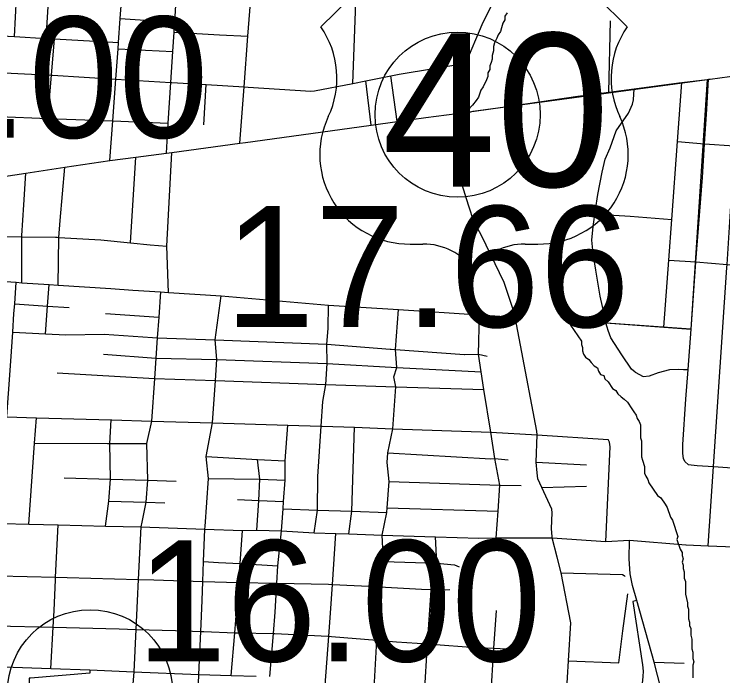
# Model space of a CAD drawing. Extents: x 1729596 to 1934326, y 644115 to 911751.
# Drawn here: x 1838166 to 1844605, y 712004 to 718016 of the extents above; entities that cross this region are included whole.
import ezdxf

# ---------------------------------------------------------------- set-up
doc = ezdxf.new("R2010")
doc.units = 0
for name, color, linetype in [('Default', 7, 'Continuous'), ('GM_X_City_Street', 7, 'Continuous'), ('GM_X_Corporation', 7, 'Continuous'), ('GM_X_Interchange_Ramps', 7, 'Continuous'), ('GM_X_US_Route', 7, 'Continuous'), ('GM_X_US_Shield', 7, 'Continuous')]:
    doc.layers.add(name, color=color, linetype=linetype)

msp = doc.modelspace()

# ---------------------------------------------------------------- linework, layer by layer
at = {"layer": 'Default'}
for centre in [(1842194.5, 717102.7), (1838855.2, 711854.9)]:
    msp.add_circle(centre, 750, dxfattribs=at)
at = {"layer": 'GM_X_City_Street'}
for points in [[(1840215.6, 716843.8), (1840254.8, 717354.1), (1840290, 717814.4), (1840325.2, 718273.5), (1840339.3, 718458.2), (1840375.1, 718624), (1840368.4, 718922.3), (1840386.9, 719216.6), (1840393.4, 719329.1), (1840409.5, 719607.5), (1840418.4, 719761), (1840437.3, 720058.9), (1840447, 720213.2), (1840511.7, 720693.4)], [(1839034.8, 716685.9), (1839061.3, 717045.2), (1839089.4, 717425.6), (1839109.7, 717701.6), (1839114, 717759.7), (1839129.9, 717975.2), (1839153.1, 718289.5), (1839156.3, 718333.5), (1839183.1, 718695.7), (1839199.1, 718913.4), (1839208.4, 719039.6), (1839241.3, 719220.3), (1839235.9, 719411.2), (1839272, 719680), (1839293.7, 720008.8), (1839301.4, 720128.3), (1839313.9, 720303), (1839324.4, 720468.8)], [(1838167.7, 717811.8), (1838195.1, 718343.3)], [(1838455.3, 717796), (1838488.4, 718326.9), (1838488.6, 718328.5)], [(1839589.9, 717395.9), (1839607.9, 717677.2), (1839619, 717851.1), (1839624.9, 717943.6), (1839634.7, 718097.2), (1839652.8, 718308)], [(1841241.8, 717386.7), (1841272.6, 718205.7)], [(1839129.9, 717975.2), (1839624.9, 717943.6)], [(1843569.6, 717306.7), (1843585.7, 717956.1)], [(1837199.9, 717865.2), (1837668.3, 717839.3), (1837868, 717828.4), (1838052.2, 717818.2), (1838167.7, 717811.8), (1838455.3, 717796), (1838533.3, 717791.7), (1839114, 717759.7)], [(1839619, 717851.1), (1840031.9, 717828.5), (1840031.9, 717828.5)], [(1838472.9, 717069.1), (1838505.6, 717461.1), (1838533.3, 717791.7)], [(1840031.9, 717828.5), (1840290, 717814.4)], [(1839109.7, 717701.6), (1839607.9, 717677.2)], [(1840293, 717351.8), (1840860.5, 717316.8), (1840894.5, 717318.5), (1841241.8, 717386.7), (1841361, 717410.1), (1841588.1, 717454.7), (1841664.3, 717469.7), (1842269.1, 717569.9)], [(1837147.6, 717375.3), (1837174.1, 717379.2), (1837543.1, 717433.6), (1837845.2, 717478.2), (1837848.9, 717478.7), (1837899, 717488.3), (1837963.1, 717491.7), (1838042.1, 717485.5), (1838079, 717482.7), (1838505.6, 717461.1), (1838515, 717460.6), (1839089.4, 717425.6), (1839589.9, 717395.1), (1839598.8, 717394.6), (1839910.1, 717375.4), (1840254.8, 717354.1), (1840292.7, 717351.8), (1840293, 717351.8)], [(1839548.7, 716751.8), (1839566.2, 717024.6), (1839589.9, 717395.1), (1839589.9, 717395.9)], [(1841408.8, 717007), (1841361, 717410.1)], [(1841647.3, 717040.7), (1841588.1, 717454.7)], [(1844069.2, 715171.3), (1844114, 715780), (1844141.2, 716150.1), (1844193.2, 716858.4), (1844232.6, 717394.3)], [(1844358.5, 715764.7), (1844418.8, 716530.8), (1844438.7, 716839.1), (1844458.9, 717153), (1844474.1, 717423.7)], [(1844471.6, 713183.6), (1844520.2, 713905.8), (1844641.9, 715713.4), (1844643.6, 715740.3), (1844677.5, 716273.2), (1844712.1, 716817.8), (1844751.8, 717443.6)], [(1839888, 717009.5), (1839910.1, 717375.4)], [(1843542, 715211.1), (1843526.4, 715291.8), (1843491, 715453.2), (1843449.9, 715690.9), (1843426.2, 715839.9), (1843413.7, 715962.6), (1843425.3, 716086.5), (1843448.5, 716238.1), (1843469.8, 716377.9), (1843507.7, 716581.2), (1843537.2, 716698.7), (1843580.2, 716801.7), (1843636.7, 716956.4), (1843747.4, 717117.5), (1843783.8, 717198.7), (1843792.9, 717236.5), (1843800.7, 717337.3)], [(1837820.2, 717095.7), (1838030, 717087.2), (1838472.9, 717069.1), (1839061.3, 717045.2), (1839566.2, 717024.6)], [(1843054.5, 713265.3), (1843047.2, 713343.4), (1843055.3, 713485.6), (1843052.1, 713519.6), (1842960.1, 713715.8), (1842923.5, 713793.9), (1842916.5, 713847.6), (1842910.3, 713944), (1842918.4, 714195), (1842914.8, 714225.6), (1842766.5, 715007.3), (1842718.1, 715263.1), (1842710.2, 715304.7), (1842617.5, 715578.5), (1842412.7, 716004), (1842342.2, 716131.2), (1842295.9, 716270.1), (1842219, 716523.7), (1842161.8, 716744.9), (1842159.4, 716873.2), (1842189, 717112.4)], [(1844193.2, 716858.4), (1844438.7, 716839.1)], [(1844438.7, 716839.1), (1844706.9, 716818.2)], [(1839567.3, 715487.8), (1839551.4, 715908.4), (1839598.4, 716758.1)], [(1839222.4, 715938.4), (1839270, 716716.1)], [(1838565, 715553.7), (1838573, 715987.1), (1838584.6, 716140.1), (1838625.9, 716624.3)], [(1838234.4, 715575.9), (1838234.2, 715993.4), (1838235, 716004.7), (1838253.1, 716283.5), (1838271.8, 716570.9)], [(1843448.5, 716238.1), (1843517.1, 716214.2), (1843614.4, 716189.3), (1843764.3, 716180.9), (1844141.2, 716150.1)], [(1837840.8, 716012), (1837845.9, 716012.2), (1837948.2, 715997.6), (1838234.2, 715993.4), (1838540.3, 715989), (1838556.1, 715988.1), (1838567.3, 715987.4)], [(1838567.3, 715987.4), (1838573, 715987.1), (1838951.8, 715965.3), (1839222.4, 715938.4), (1839400.8, 715920.6), (1839551.4, 715908.4)], [(1844114, 715780), (1844358.5, 715764.7)], [(1844316.8, 715152.6), (1844358.5, 715764.7)], [(1844358.5, 715764.7), (1844643.6, 715740.3), (1844851.6, 715722.4), (1845246.8, 715685.8), (1845418.5, 715669.9), (1845813.6, 715639.1), (1845909.6, 715631.6), (1846348, 715598.4)], [(1837045.1, 715657.2), (1837481.1, 715626.6), (1837819.1, 715603.8), (1838037.3, 715589.3), (1838183.1, 715579.2), (1838234.4, 715575.9), (1838483.6, 715559.2), (1838565, 715553.7), (1839043.1, 715522.5), (1839242.4, 715509.4), (1839495.1, 715492.8)], [(1838098.8, 714360.1), (1838128.5, 714778.8), (1838140.5, 714951.8), (1838152.6, 715125.5), (1838163.7, 715295.8), (1838170.8, 715383), (1838183.1, 715579.2)], [(1838451.5, 715110.4), (1838467.9, 715363.8), (1838483.6, 715559.2)], [(1839495.1, 715492.8), (1839479.1, 715264), (1839466.1, 715076.2), (1839453.4, 714890.9), (1839440.6, 714706.2), (1839412.5, 714317.6), (1839369, 714113.5), (1839376.3, 713780.8), (1839362.8, 713582.4), (1839324.4, 713399.3)], [(1839495.1, 715492.8), (1839567.3, 715487.8), (1840046.5, 715456.2), (1841021.5, 715372.2), (1841656.9, 715331.3), (1842394.3, 715283.9), (1842718.1, 715263.1)], [(1839901.2, 713361.2), (1839932.5, 713796.6), (1839910.9, 713995.5), (1839968.3, 714303.8), (1839994.5, 714686.6), (1840007.4, 714878), (1839991.5, 715057.6), (1840046.5, 715456.2)], [(1838170.8, 715383), (1838467.9, 715363.8), (1838666.8, 715351.7)], [(1840891.1, 713302.8), (1840921.4, 713508), (1840925.6, 713813.7), (1840956, 714273), (1840970.9, 714496.1), (1840997.1, 714651.9), (1841009.3, 714841.1), (1841007.5, 715016.4), (1841017.7, 715160.5), (1841021.5, 715372.2)], [(1838995.1, 715295.3), (1839479.1, 715264)], [(1841508.9, 713283), (1841552.6, 713488.7), (1841555.9, 713530.1), (1841573.1, 713771), (1841554.6, 713942.9), (1841561.2, 714030.5), (1841606.7, 714248.4), (1841632.3, 714629.4), (1841614, 714721.9), (1841644.2, 714804.4), (1841631.4, 714969.6), (1841656.9, 715331.3)], [(1842545.3, 713257.8), (1842562.1, 713500), (1842578.6, 713737.5), (1842532.9, 713978.4), (1842495.4, 714217.4), (1842433.5, 714605.4), (1842407.8, 714766.9), (1842386.1, 714927.1), (1842394.3, 715283.9)], [(1843542, 715211.1), (1844069.2, 715171.3), (1844313.3, 715152.8), (1844316.8, 715152.6)], [(1843809.2, 714762.4), (1843776, 714791.4), (1843687.7, 714920.3), (1843588.1, 715075.5), (1843562, 715140.4), (1843552.9, 715172.7), (1843542, 715211.1)], [(1844261.8, 713947.4), (1844246.6, 713975.9), (1844242.1, 714028.2), (1844240.3, 714104.4), (1844268.4, 714518.5), (1844288.8, 714786.7), (1844316.8, 715152.6)], [(1838152.6, 715125.5), (1838451.5, 715110.4), (1838635.7, 715103), (1838982.7, 715107.4), (1839421.7, 715079.1)], [(1839421.7, 715079.1), (1839466.1, 715076.2), (1839991.5, 715057.6)], [(1839991.5, 715057.6), (1841007.5, 715016.4), (1841582.9, 714973.2), (1841590.4, 714972.7)], [(1841590.4, 714972.7), (1841631.4, 714969.6), (1842256.7, 714922.6), (1842260, 714922.7)], [(1838976.1, 714927), (1839453.4, 714890.9), (1840007.4, 714878), (1841009.3, 714841.1), (1841644.2, 714804.4), (1842407.8, 714766.9)], [(1842260, 714922.7), (1842386.1, 714927.1), (1842464.1, 714907.1)], [(1838555.7, 714756), (1839440.6, 714706.2), (1839994.5, 714686.6), (1840997.1, 714651.9), (1841632.3, 714629.4), (1842433.5, 714605.4)], [(1843809.2, 714762.4), (1843880.1, 714724.2), (1843938.3, 714730.6), (1844019.2, 714760.3), (1844122.1, 714787.4), (1844198.2, 714791.2), (1844248.2, 714787.7), (1844288.8, 714786.7)], [(1838098.5, 714356.2), (1838367.8, 714348.3), (1839046.1, 714330.7), (1839051.8, 714330.6), (1839412.5, 714317.6), (1839968.3, 714303.8), (1840651.4, 714281.9), (1840956, 714273), (1840964, 714272.8), (1841256.6, 714262.6), (1841606.7, 714248.4), (1842495.4, 714217.4), (1842918.4, 714195)], [(1838298.5, 713381.9), (1838351.2, 714116.6), (1838367.8, 714348.3)], [(1838994.8, 713364.7), (1839027, 713590.5), (1839041.3, 713791.6), (1839034.6, 714114.5), (1839046.1, 714330.7)], [(1840598.2, 713359.5), (1840609, 713520.1), (1840613.4, 713587.1), (1840626.9, 713782.2), (1840628.8, 713956.4), (1840651.4, 714281.9)], [(1841207.1, 713292.7), (1841233.9, 713498.5), (1841256.6, 714262.6)], [(1842918.4, 714195), (1843562, 714152.2)], [(1838351.2, 714116.6), (1839012.8, 714114.6)], [(1839012.8, 714114.6), (1839012.8, 714114.6), (1839034.6, 714114.5), (1839369, 714113.5)], [(1843541.8, 713225.5), (1843580, 714083.5), (1843575.2, 714127.8), (1843562, 714152.2)], [(1839910.9, 713995.5), (1840378, 713968.7), (1840628.8, 713956.4)], [(1841561.2, 714030.5), (1842497.7, 713976.4), (1842497.9, 713976.4)], [(1840370.1, 713327.6), (1840388.2, 713596.5), (1840397, 713790.1), (1840378, 713968.7)], [(1842497.9, 713976.4), (1842532.9, 713978.4), (1842653.8, 713967.3)], [(1842910.3, 713944), (1843365.2, 713921.2)], [(1844261.8, 713947.4), (1844291.2, 713924.5), (1844373, 713916.1), (1844520.2, 713905.8), (1844562.3, 713902.9)], [(1844562.3, 713902.9), (1844563.1, 713902.8), (1845117.9, 713864.1), (1845693.6, 713823.9)], [(1838619.5, 713803.2), (1839041.3, 713791.6), (1839376.3, 713780.8), (1839636.7, 713771.6)], [(1839932.5, 713796.6), (1840397, 713790.1), (1840626.9, 713782.2)], [(1841573.1, 713771), (1842578.6, 713737.5), (1842774, 713731.7)], [(1842960.1, 713715.8), (1843366.1, 713728.1)], [(1840193.8, 713604.6), (1840388.2, 713596.5)], [(1840388.2, 713596.5), (1840613.4, 713587.1)], [(1839027, 713590.5), (1839362.8, 713582.4)], [(1839362.8, 713582.4), (1839536, 713576.1)], [(1840609, 713520.1), (1840921.4, 713508), (1841233.9, 713498.5), (1841552.6, 713488.7)], [(1841555.9, 713530.1), (1842562.1, 713500)], [(1838060.8, 713387.8), (1838298.5, 713381.9), (1838564.6, 713375.4), (1838994.8, 713364.7), (1839315.4, 713356.8), (1839899.4, 713336.6), (1840239.3, 713324.8), (1840370.1, 713327.6), (1840595.5, 713320.6), (1840891.1, 713302.8), (1841089.3, 713296.5), (1841207.1, 713292.7), (1841508.9, 713283), (1841995.3, 713268), (1842389, 713255.9), (1842545.3, 713257.8), (1843055.3, 713257.4), (1843541.8, 713225.5), (1843755.6, 713236), (1844270.1, 713193.6), (1844270.7, 713193.6)], [(1838541.8, 712883.2), (1838542.6, 712900.2), (1838564.6, 713375.4)], [(1839324.4, 713399.3), (1839315.4, 713356.8), (1839292.7, 712879.3), (1839283.5, 712685.2), (1839271.3, 712426.1), (1839252.8, 712040.7), (1839238.3, 711856.2), (1839223.6, 711670.1), (1839189.9, 711276.8), (1839170.6, 710798.7), (1839141.1, 710300)], [(1839734.4, 710256.6), (1839772.1, 710759.4), (1839786, 711243.4), (1839821, 711650.3), (1839837.5, 711849), (1839844.5, 712016.4), (1839860.7, 712406.4), (1839872.5, 712688.6), (1839879.7, 712861.6), (1839887.2, 713041.6), (1839899.4, 713336.6), (1839901.2, 713361.2)], [(1840488.4, 711998.4), (1840520.8, 712387.3), (1840536.9, 712580.9), (1840551.6, 712845.1), (1840560.5, 713004.4), (1840595.5, 713320.6), (1840598.2, 713359.5)], [(1840138.2, 712008.2), (1840169.5, 712395.5), (1840197.3, 712739.1), (1840205.4, 712851.5), (1840217.7, 713023.3), (1840239.3, 713324.8)], [(1840991.6, 711918.5), (1841023.7, 712362.8), (1841039.1, 712574.3), (1841057.2, 712834.6), (1841089.3, 713296.5)], [(1841309.8, 710153.9), (1841319.9, 710205.3), (1841340.4, 710512.5), (1841356.3, 710714.6), (1841375.6, 711182.4), (1841408.4, 711557.6), (1841412.2, 711600.8), (1841425, 711749.7), (1841437.2, 711892.9), (1841459.7, 712328.1), (1841484.6, 712812.4), (1841521.5, 713043.4), (1841508.9, 713283)], [(1841952.2, 712733.7), (1841955.9, 712788.8), (1842006.2, 713026.5), (1841995.3, 713268)], [(1843085.2, 710020.3), (1843108.6, 710402.3), (1843149, 711233.8), (1843170.2, 711570.5), (1843176.7, 711684.5), (1843202.8, 712139), (1843222.7, 712485.4), (1843136.9, 712939.2), (1843098.2, 713083), (1843055.3, 713257.4), (1843054.5, 713265.3)], [(1844040.8, 711890.5), (1843981.7, 712127.5), (1843823.6, 712688.8), (1843785.1, 712825.3), (1843763.6, 712929.9), (1843752.9, 713066.8), (1843755.6, 713236)], [(1844270.7, 713193.6), (1844471.6, 713183.6), (1844787.6, 713171.4), (1845150.8, 713166.8), (1845652.6, 713154.3)], [(1839887.2, 713041.6), (1840021.4, 713034.2), (1840021.9, 713034.2)], [(1840021.9, 713034.2), (1840217.7, 713023.3), (1840560.5, 713004.4)], [(1841521.5, 713043.4), (1842006.2, 713026.5), (1842165.8, 713012.7), (1842209.7, 712994.7)], [(1838022.7, 712913.8), (1838542.6, 712900.2), (1838647.2, 712897.5), (1839292.7, 712879.3), (1839435.4, 712875.2), (1839879.7, 712861.6), (1840205.4, 712851.5), (1840211.6, 712851.3), (1840551.6, 712845.1), (1841022, 712836.5), (1841057.2, 712834.6), (1841451.9, 712814.3), (1841484.6, 712812.4), (1841867.6, 712790.5), (1841955.9, 712788.8), (1842081.8, 712786.5), (1842123.9, 712789.3)], [(1843136.9, 712939.2), (1843694.7, 712923.2), (1843709.5, 712916.8), (1843718, 712905.7)], [(1838500.3, 712071.5), (1838520.4, 712445.8), (1838528.6, 712598), (1838541.5, 712875.7), (1838541.8, 712883.2)], [(1841892.7, 711840), (1841922.8, 712293.1), (1841952.2, 712733.7)], [(1843696.4, 712411.2), (1843740.3, 712748.3)], [(1834234, 712594.6), (1834253.7, 712579.4), (1834285.8, 712574.4), (1834554.7, 712566.2), (1834760.7, 712567.2), (1834869, 712563.4), (1834958.4, 712560.2), (1835397.7, 712540), (1835721.4, 712534.2), (1835883.9, 712527.5), (1836068.9, 712517.1), (1836168.5, 712512), (1836438.1, 712503.4), (1836822.4, 712494.8), (1837155.5, 712486.1), (1837365.7, 712480), (1837593.8, 712472.3), (1837999.6, 712458.6), (1838520.4, 712445.8), (1839118.5, 712431), (1839271.3, 712426.1), (1839630.6, 712414.6), (1839860.7, 712406.4), (1839887.6, 712405.5)], [(1842496.5, 711806.2), (1842525.1, 712255.3), (1842547, 712598.9)], [(1839887.6, 712405.5), (1840169.5, 712395.5), (1840176, 712395.2), (1840186.7, 712394.8), (1840204.5, 712394.4)], [(1840204.5, 712394.4), (1840520.8, 712387.3), (1840534.8, 712387), (1841016.7, 712363.4), (1841023.7, 712362.8), (1841049.3, 712360.8)], [(1843658.7, 712122.3), (1843696.4, 712411.2), (1843696.4, 712411.2)], [(1841049.3, 712360.8), (1841459.7, 712328.1), (1841640, 712313.7), (1841922.8, 712293.1), (1841964.5, 712290), (1841997.7, 712287.6)], [(1841997.7, 712287.6), (1842315.3, 712264.5), (1842525.1, 712255.3), (1842701.2, 712247.6)], [(1836408.5, 712161.8), (1836608.9, 712143.1), (1836803.1, 712123.1), (1837134.6, 712102.2), (1837345.1, 712089), (1837570.8, 712074.7), (1837598.3, 712073), (1837981.8, 712088.3), (1838500.3, 712071.5), (1838854.7, 712057), (1839252.8, 712040.7), (1839844.5, 712016.4), (1839847.9, 712016.3), (1840138.2, 712008.2), (1840363.9, 712001.9)], [(1843202.8, 712139), (1843658.7, 712122.3)], [(1843981.7, 712127.5), (1844253.7, 712118.9)]]:
    msp.add_lwpolyline(points, dxfattribs=at)
at = {"layer": 'GM_X_Corporation'}
msp.add_lwpolyline([(1842646.5, 718027.5), (1842625.5, 717996.1), (1842625.5, 717964.6), (1842604.5, 717933.1), (1842594, 717891.2), (1842583.6, 717859.7), (1842562.6, 717828.2), (1842552.1, 717796.8), (1842531.1, 717754.8), (1842520.6, 717723.3), (1842520.6, 717681.4), (1842510.1, 717639.4), (1842510.1, 717607.9), (1842499.6, 717576.5), (1842489.1, 717545), (1842489.1, 717513.5), (1842468.2, 717482), (1842468.2, 717450.6), (1842457.7, 717419.1), (1842426.2, 717356.2), (1842405.2, 717324.7), (1842384.2, 717261.7), (1842363.3, 717230.3), (1842331.8, 717188.3), (1842289.8, 717146.3), (1842268.9, 717114.9), (1842337, 717133.2), (1844461.3, 717421.5), (1844313.1, 715152.7), (1843208.4, 715232.1), (1843222.1, 715190.8), (1843319.5, 715044.7), (1843319.5, 715015.5), (1843329.3, 714986.2), (1843329.3, 714957), (1843339, 714927.8), (1843358.5, 714898.5), (1843387.7, 714879.1), (1843407.2, 714849.8), (1843436.5, 714820.6), (1843465.7, 714801.1), (1843475.4, 714771.9), (1843494.9, 714742.6), (1843524.1, 714732.9), (1843533.9, 714703.7), (1843563.1, 714674.4), (1843602.1, 714616), (1843631.3, 714596.5), (1843650.8, 714567.2), (1843680, 714538), (1843709.3, 714518.5), (1843738.5, 714489.3), (1843777.4, 714430.8), (1843796.9, 714401.6), (1843816.4, 714372.4), (1843826.2, 714343.1), (1843845.6, 714313.9), (1843855.4, 714284.7), (1843855.4, 714167.7), (1843865.1, 714138.5), (1843865.1, 713992.4), (1843874.9, 713963.1), (1843894.4, 713904.7), (1843894.4, 713846.2), (1843904.1, 713817), (1843923.6, 713787.7), (1843933.3, 713758.5), (1844011.3, 713641.6), (1844040.5, 713622.1), (1844079.5, 713563.6), (1844099, 713534.4), (1844128.2, 713446.7), (1844147.7, 713417.5), (1844196.4, 713271.3), (1844186.6, 713242.1), (1844215.9, 713154.4), (1844235.4, 713125.1), (1844235.4, 713095.9), (1844245.1, 713066.7), (1844235.4, 713037.4), (1844245.1, 713008.2), (1844245.1, 712979), (1844254.8, 712949.7), (1844254.8, 712891.3), (1844264.6, 712862), (1844264.6, 712745.1), (1844284.1, 712667.2), (1844284.1, 712637.9), (1844293.8, 712608.7), (1844293.8, 712521), (1844303.6, 712491.8), (1844303.6, 712462.5), (1844313.3, 712433.3), (1844313.3, 712374.8), (1844323, 712335.9), (1844323, 712248.2), (1844332.8, 712218.9), (1844332.8, 712189.7), (1844332.8, 712160.5), (1844342.5, 712131.2), (1844332.8, 712102), (1844332.8, 711985.1)], dxfattribs=at)
at = {"layer": 'GM_X_Interchange_Ramps'}
for points in [[(1843823.6, 712688.8), (1843787.6, 712679.3), (1843875.8, 712103.6), (1843878.7, 712075.4), (1843880.4, 712041.9), (1843879.2, 712001), (1843876.3, 711960), (1843868.9, 711922.6), (1843856.8, 711885.7), (1843839.1, 711848.4), (1843823.4, 711822.8), (1843799.5, 711792.1), (1843774, 711766.2), (1843741.8, 711740.7), (1843710.9, 711721.7), (1843669.7, 711700.5), (1843633.3, 711690.3), (1843599.8, 711684.7), (1843176.7, 711684.5), (1843013.8, 711684.4), (1843004, 711617.6)], [(1838854.7, 712057), (1838853.7, 712029.3), (1838312.9, 711983.3), (1838300.7, 711983.3), (1838297.5, 711887)]]:
    msp.add_lwpolyline(points, dxfattribs=at)
at = {"layer": 'GM_X_US_Route'}
for points in [[(1842189, 717112.4), (1842215.5, 717269.6), (1842246.5, 717508.5), (1842269.1, 717569.9), (1842417.5, 717922.5), (1842515, 718117.4), (1842619.3, 718372.1), (1842891.1, 718877.5), (1843027.5, 719140.6), (1843087.9, 719261.4), (1843142.5, 719429), (1843179.5, 719542), (1843298.6, 719883.8), (1843399.7, 720165.7), (1843429, 720251.4), (1843508.8, 720487.2), (1843633.4, 720770.3), (1843727, 720950.7), (1843875.2, 721183.2), (1844126.1, 721618.6)], [(1844491.2, 717425.9), (1844752.9, 717460.7), (1845290.1, 717531.9), (1845293.9, 717532.4), (1845374.4, 717543.3), (1845778.5, 717598.4), (1845937.2, 717620.1)], [(1842607.2, 717172.1), (1843288.8, 717269.4), (1843569.6, 717306.7), (1843800.7, 717337.3), (1844204.3, 717390.9), (1844232.6, 717394.3), (1844462.8, 717422.2), (1844474.1, 717423.7), (1844489.1, 717425.7), (1844491.2, 717425.9)], [(1842345.8, 717134.8), (1842346.1, 717134.9), (1842607.2, 717172.1)], [(1840269, 716851.1), (1841211.3, 716979.1), (1841408.8, 717007), (1841647.3, 717040.7), (1841906.5, 717077.2), (1842189, 717112.4)], [(1842189, 717112.4), (1842345.8, 717134.8)], [(1839034.8, 716685.9), (1839270, 716716.1), (1839548.7, 716751.8), (1839598.4, 716758.1), (1840215.6, 716843.8), (1840268.9, 716851.1), (1840269, 716851.1)], [(1833991.6, 715916.8), (1834195.2, 715951.7), (1834233.2, 715957.8), (1834266.7, 715963.1), (1834601.9, 716003.2), (1834694.9, 716017.4), (1835013.1, 716063.6), (1835307.9, 716107.8), (1835535.9, 716139.8), (1835695.5, 716164.4), (1836020.3, 716214.2), (1836079.3, 716221.8), (1836347.1, 716262.8), (1836691.3, 716313.6), (1837089.3, 716373.2), (1837122.1, 716396.3), (1837499, 716453.1), (1837509.1, 716454.6), (1837781.1, 716496.1), (1837847.2, 716506.2), (1838271.8, 716570.9), (1838625.9, 716624.3), (1839034.8, 716685.9)]]:
    msp.add_lwpolyline(points, dxfattribs=at)
at = {"layer": 'GM_X_US_Shield'}
for p, q in [((1841531.9, 718479.7), (1840951.9, 717899.6)), ((1843736.2, 717899.6), (1843156.2, 718479.7)), ((1841764, 715927.3), (1841880, 715927.3)), ((1842808.1, 715927.3), (1842924.1, 715927.3))]:
    msp.add_line(p, q, dxfattribs=at)
for centre, radius, start, end in [((1840286.6, 717433.8), 812.1, 334.54712, 35.00093), ((1844401.5, 717433.8), 812.1, 144.99907, 205.45288), ((1841754.9, 716739.4), 812.1, 154.83192, 270.63826), ((1842933.2, 716739.4), 812.1, 269.36174, 25.16808), ((1841880, 715347.2), 580.1, 36.8699, 90), ((1842808.1, 715347.2), 580.1, 90, 143.1301)]:
    msp.add_arc(centre, radius, start, end, dxfattribs=at)

# ---------------------------------------------------------------- texts
at = {"layer": 'Default'}
for s, p in [('14.00', (1836250.6, 716893.1)), ('17.66', (1840077.6, 715172.8)), ('16.00', (1839276.2, 712134.8))]:
    msp.add_text(s, height=1100, dxfattribs=at).set_placement(p)
at = {"layer": 'GM_X_US_Shield'}
msp.add_text('40', height=1392.19, dxfattribs=at).set_placement((1841507.8, 716449.4))

doc.saveas('drawing.dxf')
